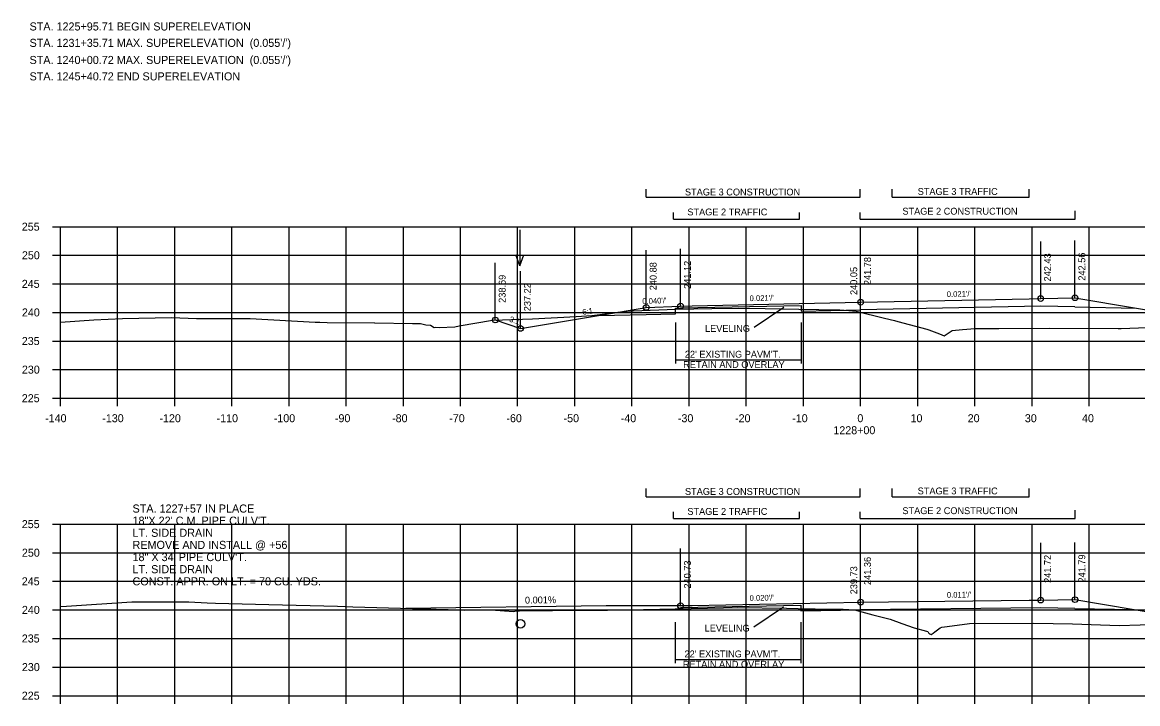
# Model space of a CAD drawing. Extents: x 1342547 to 1344156, y -1532351 to -1517216.
# Drawn here: x 1342556.2 to 1342751.3, y -1530565.1 to -1530445.9 of the extents above; entities that cross this region are included whole.
import ezdxf

# ---------------------------------------------------------------- set-up
doc = ezdxf.new("R2010")
doc.units = 0
for name, color, linetype in [('R_Alt Surface', 7, 'Continuous'), ('R_Axis', 7, 'Continuous'), ('R_Axis Annot', 7, 'Continuous'), ('R_Border Notes', 7, 'Continuous'), ('R_Draft', 7, 'Continuous'), ('R_Drive', 7, 'Continuous'), ('R_Exist Surface', 7, 'Continuous'), ('R_Fin Surface', 7, 'Continuous'), ('R_Grid', 7, 'Continuous'), ('R_No Plot', 7, 'Continuous'), ('R_Water', 7, 'Continuous'), ('R_Xsect Elev', 7, 'Continuous'), ('R_Xsect Slope', 7, 'Continuous')]:
    doc.layers.add(name, color=color, linetype=linetype)

msp = doc.modelspace()

# ---------------------------------------------------------------- linework, layer by layer
at = {"layer": 'R_Alt Surface'}
for points in [[(1342670.48, -1530496.86), (1342670.48, -1530495.88), (1342671.37, -1530495.84), (1342692.48, -1530495.4)], [(1342692.48, -1530495.4), (1342692.48, -1530496.4), (1342702.87, -1530496.19)], [(1342657.01, -1530497.14), (1342665.37, -1530496.97)], [(1342665.37, -1530496.97), (1342670.48, -1530496.86)], [(1342740.37, -1530495.65), (1342734.37, -1530495.53), (1342702.87, -1530496.19)], [(1342740.37, -1530495.65), (1342751.13, -1530495.87)], [(1342671.37, -1530548.25), (1342692.42, -1530547.83)], [(1342692.42, -1530547.83), (1342692.42, -1530548.83), (1342702.87, -1530548.62)], [(1342740.37, -1530548.38), (1342734.37, -1530548.26), (1342702.87, -1530548.62)], [(1342740.37, -1530548.38), (1342750.74, -1530548.59)]]:
    msp.add_lwpolyline(points, dxfattribs=at)
at = {"layer": 'R_Axis'}
for p, q in [((1342561.47, -1530481.63), (1342562.87, -1530481.63)), ((1342562.87, -1530511.63), (1342562.87, -1530481.63)), ((1342561.47, -1530486.63), (1342562.87, -1530486.63)), ((1342561.47, -1530491.63), (1342562.87, -1530491.63)), ((1342561.47, -1530496.63), (1342562.87, -1530496.63)), ((1342561.47, -1530501.63), (1342562.87, -1530501.63)), ((1342561.47, -1530506.63), (1342562.87, -1530506.63)), ((1342561.47, -1530511.63), (1342562.87, -1530511.63)), ((1342562.87, -1530511.63), (1342842.87, -1530511.63)), ((1342562.87, -1530513.03), (1342562.87, -1530511.63)), ((1342572.87, -1530513.03), (1342572.87, -1530511.63)), ((1342582.87, -1530513.03), (1342582.87, -1530511.63)), ((1342592.87, -1530513.03), (1342592.87, -1530511.63)), ((1342602.87, -1530513.03), (1342602.87, -1530511.63)), ((1342612.87, -1530513.03), (1342612.87, -1530511.63)), ((1342622.87, -1530513.03), (1342622.87, -1530511.63)), ((1342632.87, -1530513.03), (1342632.87, -1530511.63)), ((1342642.87, -1530513.03), (1342642.87, -1530511.63)), ((1342652.87, -1530513.03), (1342652.87, -1530511.63)), ((1342662.87, -1530513.03), (1342662.87, -1530511.63)), ((1342672.87, -1530513.03), (1342672.87, -1530511.63)), ((1342682.87, -1530513.03), (1342682.87, -1530511.63)), ((1342692.87, -1530513.03), (1342692.87, -1530511.63)), ((1342702.87, -1530513.03), (1342702.87, -1530511.63)), ((1342712.87, -1530513.03), (1342712.87, -1530511.63)), ((1342722.87, -1530513.03), (1342722.87, -1530511.63)), ((1342732.87, -1530513.03), (1342732.87, -1530511.63)), ((1342742.87, -1530513.03), (1342742.87, -1530511.63)), ((1342561.47, -1530533.65), (1342562.87, -1530533.65)), ((1342562.87, -1530563.65), (1342562.87, -1530533.65)), ((1342561.47, -1530538.65), (1342562.87, -1530538.65)), ((1342561.47, -1530543.65), (1342562.87, -1530543.65)), ((1342561.47, -1530548.65), (1342562.87, -1530548.65)), ((1342561.47, -1530553.65), (1342562.87, -1530553.65)), ((1342561.47, -1530558.65), (1342562.87, -1530558.65)), ((1342561.47, -1530563.65), (1342562.87, -1530563.65)), ((1342562.87, -1530563.65), (1342842.87, -1530563.65)), ((1342562.87, -1530565.05), (1342562.87, -1530563.65)), ((1342572.87, -1530565.05), (1342572.87, -1530563.65)), ((1342582.87, -1530565.05), (1342582.87, -1530563.65)), ((1342592.87, -1530565.05), (1342592.87, -1530563.65)), ((1342602.87, -1530565.05), (1342602.87, -1530563.65)), ((1342612.87, -1530565.05), (1342612.87, -1530563.65)), ((1342622.87, -1530565.05), (1342622.87, -1530563.65)), ((1342632.87, -1530565.05), (1342632.87, -1530563.65)), ((1342642.87, -1530565.05), (1342642.87, -1530563.65)), ((1342652.87, -1530565.05), (1342652.87, -1530563.65)), ((1342662.87, -1530565.05), (1342662.87, -1530563.65)), ((1342672.87, -1530565.05), (1342672.87, -1530563.65)), ((1342682.87, -1530565.05), (1342682.87, -1530563.65)), ((1342692.87, -1530565.05), (1342692.87, -1530563.65)), ((1342702.87, -1530565.05), (1342702.87, -1530563.65)), ((1342712.87, -1530565.05), (1342712.87, -1530563.65)), ((1342722.87, -1530565.05), (1342722.87, -1530563.65)), ((1342732.87, -1530565.05), (1342732.87, -1530563.65)), ((1342742.87, -1530565.05), (1342742.87, -1530563.65))]:
    msp.add_line(p, q, dxfattribs=at)
at = {"layer": 'R_Draft'}
for p, q in [((1342665.37, -1530476.49), (1342665.37, -1530475.06)), ((1342702.78, -1530476.49), (1342702.78, -1530475.06)), ((1342708.37, -1530476.49), (1342708.37, -1530475.06)), ((1342732.37, -1530476.49), (1342732.37, -1530475.06)), ((1342665.37, -1530476.49), (1342702.78, -1530476.49)), ((1342708.37, -1530476.49), (1342732.37, -1530476.49)), ((1342670.16, -1530480.29), (1342670.16, -1530479.15)), ((1342692.16, -1530480.29), (1342692.16, -1530479.15)), ((1342702.78, -1530480.29), (1342702.78, -1530479.15)), ((1342740.38, -1530480.29), (1342740.38, -1530478.86)), ((1342670.16, -1530480.29), (1342692.16, -1530480.29)), ((1342702.78, -1530480.29), (1342740.38, -1530480.29)), ((1342670.48, -1530498.38), (1342670.48, -1530505.58)), ((1342692.48, -1530498.38), (1342692.48, -1530505.58)), ((1342670.48, -1530504.9), (1342692.48, -1530504.9)), ((1342665.37, -1530528.86), (1342665.37, -1530527.43)), ((1342702.78, -1530528.86), (1342702.78, -1530527.43)), ((1342708.37, -1530528.86), (1342708.37, -1530527.43)), ((1342732.37, -1530528.86), (1342732.37, -1530527.43)), ((1342665.37, -1530528.86), (1342702.78, -1530528.86)), ((1342708.37, -1530528.86), (1342732.37, -1530528.86)), ((1342670.16, -1530532.66), (1342670.16, -1530531.52)), ((1342692.16, -1530532.66), (1342692.16, -1530531.52)), ((1342702.78, -1530532.66), (1342702.78, -1530531.52)), ((1342740.38, -1530532.66), (1342740.38, -1530531.23)), ((1342670.16, -1530532.66), (1342692.16, -1530532.66)), ((1342702.78, -1530532.66), (1342740.38, -1530532.66)), ((1342670.42, -1530550.79), (1342670.42, -1530557.99)), ((1342692.42, -1530550.79), (1342692.42, -1530557.99)), ((1342670.42, -1530557.31), (1342692.42, -1530557.31))]:
    msp.add_line(p, q, dxfattribs=at)
at = {"layer": 'R_Drive'}
for points in [[(1342623.3, -1530548.37), (1342658.37, -1530547.88), (1342671.37, -1530547.92)], [(1342623.3, -1530548.37), (1342658.37, -1530547.88), (1342673.37, -1530547.88)]]:
    msp.add_lwpolyline(points, dxfattribs=at)
at = {"layer": 'R_Exist Surface'}
for points in [[(1342562.87, -1530498.35), (1342568.71, -1530497.94), (1342573.75, -1530497.7), (1342582.29, -1530497.53), (1342586.66, -1530497.71), (1342596.06, -1530497.68), (1342607.43, -1530498.33), (1342608.25, -1530498.34), (1342609.57, -1530498.4), (1342617.83, -1530498.45), (1342617.86, -1530498.45), (1342624.46, -1530498.58), (1342625.87, -1530498.56), (1342626.83, -1530498.79), (1342627.63, -1530498.83), (1342628.24, -1530499.24), (1342628.47, -1530499.22), (1342629.12, -1530499.28), (1342631.9, -1530499.17), (1342632.61, -1530499), (1342638.48, -1530497.96), (1342645.46, -1530497.76), (1342653.1, -1530497.36), (1342655.85, -1530497.19), (1342656.33, -1530497.11), (1342661.33, -1530496.46), (1342662.04, -1530496.38), (1342662.1, -1530496.37), (1342663.06, -1530496.34), (1342670.54, -1530496.05), (1342676.82, -1530495.95), (1342681.46, -1530495.88), (1342686.16, -1530495.95), (1342692.08, -1530496.04), (1342695.55, -1530496.1), (1342699.23, -1530496.18), (1342700.78, -1530496.28), (1342702.07, -1530496.38), (1342707.04, -1530497.61), (1342708.8, -1530498.05), (1342709.37, -1530498.21), (1342714.44, -1530499.56), (1342714.81, -1530499.7), (1342716.66, -1530500.35), (1342717.07, -1530500.55), (1342717.46, -1530500.72), (1342718.7, -1530499.9), (1342718.88, -1530499.78), (1342720.71, -1530499.6), (1342722.88, -1530499.43), (1342727.02, -1530499.41), (1342735.87, -1530499.37), (1342747.94, -1530499.43), (1342748.06, -1530499.43), (1342748.42, -1530499.41), (1342762.09, -1530498.93)], [(1342562.87, -1530548.05), (1342563.95, -1530547.98), (1342575.4, -1530547.23), (1342575.51, -1530547.22), (1342575.57, -1530547.22), (1342575.62, -1530547.22), (1342584.48, -1530547.23), (1342584.66, -1530547.22), (1342585.37, -1530547.25), (1342588.54, -1530547.43), (1342590.02, -1530547.46), (1342599.34, -1530547.7), (1342611.37, -1530547.99), (1342614.01, -1530548.11), (1342632.8, -1530548.64), (1342633.63, -1530548.71), (1342638.97, -1530548.66), (1342639.01, -1530548.68), (1342642.16, -1530548.94), (1342642.35, -1530548.87), (1342643.19, -1530548.84), (1342647.24, -1530548.77), (1342647.54, -1530548.77), (1342648.98, -1530548.76), (1342658.59, -1530548.71), (1342661.51, -1530548.66), (1342661.94, -1530548.66), (1342667.72, -1530548.53), (1342670.44, -1530548.45), (1342678.86, -1530548.3), (1342681.35, -1530548.25), (1342689.9, -1530548.37), (1342691.93, -1530548.4), (1342697.97, -1530548.51), (1342699.26, -1530548.53), (1342699.82, -1530548.55), (1342701.8, -1530548.62), (1342704.98, -1530549.5), (1342708.03, -1530550.3), (1342710.1, -1530551.02), (1342712.26, -1530551.77), (1342714.41, -1530552.35), (1342714.65, -1530552.41), (1342714.77, -1530552.64), (1342714.92, -1530552.81), (1342715.1, -1530552.9), (1342715.2, -1530552.95), (1342715.53, -1530552.73), (1342715.87, -1530552.49), (1342716.79, -1530551.81), (1342717.05, -1530551.69), (1342718, -1530551.56), (1342721.94, -1530551.04), (1342733.11, -1530550.99), (1342736.57, -1530551.03), (1342739.91, -1530551.11), (1342748.1, -1530551.38), (1342755.46, -1530551.17)]]:
    msp.add_lwpolyline(points, dxfattribs=at)
at = {"layer": 'R_Fin Surface'}
for points in [[(1342638.96, -1530497.95), (1342643.37, -1530499.42), (1342657.01, -1530497.14), (1342665.37, -1530495.75), (1342671.37, -1530495.51), (1342673.37, -1530495.47), (1342702.87, -1530494.85), (1342732.37, -1530494.24), (1342734.37, -1530494.2), (1342740.37, -1530494.07), (1342751.13, -1530495.87), (1342762.37, -1530497.74), (1342770.17, -1530500.34), (1342773.55, -1530499.22)], [(1342673.37, -1530547.88), (1342702.87, -1530547.29), (1342732.37, -1530546.95), (1342734.37, -1530546.93), (1342740.37, -1530546.86), (1342750.74, -1530548.59), (1342762.37, -1530550.53), (1342767.9, -1530552.37), (1342771.56, -1530551.15)]]:
    msp.add_lwpolyline(points, dxfattribs=at)
at = {"layer": 'R_Grid'}
for p, q in [((1342562.87, -1530481.63), (1342842.87, -1530481.63)), ((1342562.87, -1530511.63), (1342562.87, -1530481.63)), ((1342572.87, -1530511.63), (1342572.87, -1530481.63)), ((1342582.87, -1530511.63), (1342582.87, -1530481.63)), ((1342592.87, -1530511.63), (1342592.87, -1530481.63)), ((1342602.87, -1530511.63), (1342602.87, -1530481.63)), ((1342612.87, -1530511.63), (1342612.87, -1530481.63)), ((1342622.87, -1530511.63), (1342622.87, -1530481.63)), ((1342632.87, -1530511.63), (1342632.87, -1530481.63)), ((1342642.87, -1530511.63), (1342642.87, -1530481.63)), ((1342652.87, -1530511.63), (1342652.87, -1530481.63)), ((1342662.87, -1530511.63), (1342662.87, -1530481.63)), ((1342672.87, -1530511.63), (1342672.87, -1530481.63)), ((1342682.87, -1530511.63), (1342682.87, -1530481.63)), ((1342692.87, -1530511.63), (1342692.87, -1530481.63)), ((1342702.87, -1530511.63), (1342702.87, -1530481.63)), ((1342712.87, -1530511.63), (1342712.87, -1530481.63)), ((1342722.87, -1530511.63), (1342722.87, -1530481.63)), ((1342732.87, -1530511.63), (1342732.87, -1530481.63)), ((1342742.87, -1530511.63), (1342742.87, -1530481.63)), ((1342562.87, -1530486.63), (1342842.87, -1530486.63)), ((1342562.87, -1530491.63), (1342842.87, -1530491.63)), ((1342562.87, -1530496.63), (1342842.87, -1530496.63)), ((1342562.87, -1530501.63), (1342842.87, -1530501.63)), ((1342562.87, -1530506.63), (1342842.87, -1530506.63)), ((1342562.87, -1530511.63), (1342842.87, -1530511.63)), ((1342562.87, -1530533.65), (1342842.87, -1530533.65)), ((1342562.87, -1530563.65), (1342562.87, -1530533.65)), ((1342572.87, -1530563.65), (1342572.87, -1530533.65)), ((1342582.87, -1530563.65), (1342582.87, -1530533.65)), ((1342592.87, -1530563.65), (1342592.87, -1530533.65)), ((1342602.87, -1530563.65), (1342602.87, -1530533.65)), ((1342612.87, -1530563.65), (1342612.87, -1530533.65)), ((1342622.87, -1530563.65), (1342622.87, -1530533.65)), ((1342632.87, -1530563.65), (1342632.87, -1530533.65)), ((1342642.87, -1530563.65), (1342642.87, -1530533.65)), ((1342652.87, -1530563.65), (1342652.87, -1530533.65)), ((1342662.87, -1530563.65), (1342662.87, -1530533.65)), ((1342672.87, -1530563.65), (1342672.87, -1530533.65)), ((1342682.87, -1530563.65), (1342682.87, -1530533.65)), ((1342692.87, -1530563.65), (1342692.87, -1530533.65)), ((1342702.87, -1530563.65), (1342702.87, -1530533.65)), ((1342712.87, -1530563.65), (1342712.87, -1530533.65)), ((1342722.87, -1530563.65), (1342722.87, -1530533.65)), ((1342732.87, -1530563.65), (1342732.87, -1530533.65)), ((1342742.87, -1530563.65), (1342742.87, -1530533.65)), ((1342562.87, -1530538.65), (1342842.87, -1530538.65)), ((1342562.87, -1530543.65), (1342842.87, -1530543.65)), ((1342562.87, -1530548.65), (1342842.87, -1530548.65)), ((1342562.87, -1530553.65), (1342842.87, -1530553.65)), ((1342562.87, -1530558.65), (1342842.87, -1530558.65)), ((1342562.87, -1530563.65), (1342842.87, -1530563.65))]:
    msp.add_line(p, q, dxfattribs=at)
at = {"layer": 'R_No Plot'}
for centre in [(1342665.37, -1530495.75), (1342671.37, -1530495.51), (1342702.87, -1530494.85), (1342734.37, -1530494.2), (1342740.37, -1530494.07), (1342638.96, -1530497.95), (1342643.37, -1530499.42), (1342671.37, -1530547.92), (1342702.87, -1530547.29), (1342734.37, -1530546.93), (1342740.37, -1530546.86)]:
    msp.add_circle(centre, 0.5, dxfattribs=at)
at = {"layer": 'R_Water'}
for p, q in [((1342643.26, -1530482.2), (1342643.26, -1530488.49)), ((1342643.26, -1530488.49), (1342642.56, -1530486.56)), ((1342643.26, -1530488.49), (1342643.96, -1530486.56))]:
    msp.add_line(p, q, dxfattribs=at)
msp.add_circle((1342643.37, -1530551.08), 0.75, dxfattribs=at)
at = {"layer": 'R_Xsect Elev'}
for p, q in [((1342671.37, -1530495.51), (1342671.37, -1530485.51)), ((1342702.87, -1530494.85), (1342702.87, -1530484.85)), ((1342734.37, -1530494.2), (1342734.37, -1530484.2)), ((1342740.37, -1530494.07), (1342740.37, -1530484.07)), ((1342665.37, -1530495.75), (1342665.37, -1530485.75)), ((1342702.87, -1530496.58), (1342702.87, -1530486.58)), ((1342638.96, -1530497.95), (1342638.96, -1530487.95)), ((1342643.37, -1530499.42), (1342643.37, -1530489.42)), ((1342689.44, -1530495.78), (1342684.24, -1530499.27)), ((1342671.37, -1530547.92), (1342671.37, -1530537.92)), ((1342702.87, -1530547.29), (1342702.87, -1530537.29)), ((1342734.37, -1530546.93), (1342734.37, -1530536.93)), ((1342740.37, -1530546.86), (1342740.37, -1530536.86)), ((1342702.87, -1530548.92), (1342702.87, -1530538.92)), ((1342689.39, -1530548.19), (1342684.19, -1530551.68))]:
    msp.add_line(p, q, dxfattribs=at)

# ---------------------------------------------------------------- texts
at = {"layer": 'R_Axis Annot'}
for s, p in [('255', (1342556.12, -1530482.33)), ('250', (1342556.14, -1530487.33)), ('245', (1342556.12, -1530492.33)), ('240', (1342556.14, -1530497.33)), ('235', (1342556.12, -1530502.33)), ('230', (1342556.14, -1530507.33)), ('225', (1342556.12, -1530512.33)), ('-140', (1342560.2, -1530515.83)), ('-130', (1342570.2, -1530515.83)), ('-120', (1342580.2, -1530515.83)), ('-110', (1342590.2, -1530515.83)), ('-100', (1342600.2, -1530515.83)), ('-90', (1342610.9, -1530515.83)), ('-80', (1342620.9, -1530515.83)), ('-70', (1342630.9, -1530515.83)), ('-60', (1342640.9, -1530515.83)), ('-50', (1342650.9, -1530515.83)), ('-40', (1342660.9, -1530515.83)), ('-30', (1342670.9, -1530515.83)), ('-20', (1342680.9, -1530515.83)), ('-10', (1342690.9, -1530515.83)), ('0', (1342702.3, -1530515.83)), ('10', (1342711.6, -1530515.83)), ('20', (1342721.6, -1530515.83)), ('30', (1342731.6, -1530515.83)), ('40', (1342741.6, -1530515.83)), ('1228+00', (1342698.1, -1530517.93)), ('255', (1342556.12, -1530534.35)), ('250', (1342556.14, -1530539.35)), ('245', (1342556.12, -1530544.35)), ('240', (1342556.14, -1530549.35)), ('235', (1342556.12, -1530554.35)), ('230', (1342556.14, -1530559.35)), ('225', (1342556.12, -1530564.35))]:
    msp.add_text(s, height=1.4, dxfattribs=at).set_placement(p)
at = {"layer": 'R_Border Notes'}
for s, height, p in [('STA. 1225+95.71 BEGIN SUPERELEVATION', 1.41, (1342557.48, -1530447.32)), ("STA. 1231+35.71 MAX. SUPERELEVATION  (0.055'/')", 1.41, (1342557.48, -1530450.19)), ("STA. 1240+00.72 MAX. SUPERELEVATION  (0.055'/')", 1.41, (1342557.48, -1530453.18)), ('STA. 1245+40.72 END SUPERELEVATION', 1.41, (1342557.48, -1530456.05)), ('STA. 1227+57 IN PLACE', 1.4147, (1342575.49, -1530531.63)), ('18"X 22\' C.M. PIPE CULV\'T.', 1.4147, (1342575.49, -1530533.75)), ('LT. SIDE DRAIN', 1.4147, (1342575.49, -1530535.87)), ('REMOVE AND INSTALL @ +56', 1.4147, (1342575.49, -1530537.99)), ('18" X 34\' PIPE CULV\'T.', 1.4147, (1342575.49, -1530540.12)), ('LT. SIDE DRAIN', 1.4147, (1342575.49, -1530542.24)), ('CONST. APPR. ON LT. = 70 CU. YDS.', 1.4147, (1342575.49, -1530544.36))]:
    msp.add_text(s, height=height, dxfattribs=at).set_placement(p)
at = {"layer": 'R_Draft'}
for s, p in [('STAGE 3 CONSTRUCTION', (1342672.14, -1530476.17)), ('STAGE 3 TRAFFIC', (1342712.85, -1530476.08)), ('STAGE 2 TRAFFIC', (1342672.56, -1530479.66)), ('STAGE 2 CONSTRUCTION', (1342710.18, -1530479.53)), ('RETAIN AND OVERLAY', (1342671.83, -1530506.34)), ("22' EXISTING PAVM'T.", (1342672.12, -1530504.54)), ('STAGE 3 CONSTRUCTION', (1342672.14, -1530528.54)), ('STAGE 3 TRAFFIC', (1342712.85, -1530528.45)), ('STAGE 2 TRAFFIC', (1342672.56, -1530532.03)), ('STAGE 2 CONSTRUCTION', (1342710.18, -1530531.9)), ("22' EXISTING PAVM'T.", (1342672.06, -1530556.95)), ('RETAIN AND OVERLAY', (1342671.77, -1530558.75))]:
    msp.add_text(s, height=1.2, dxfattribs=at).set_placement(p)
at = {"layer": 'R_Xsect Elev'}
for s, rotation, p in [('241.78', 90, (1342704.67, -1530491.85)), ('242.43', 90, (1342736.17, -1530491.2)), ('242.56', 90, (1342742.17, -1530491.07)), ('240.88', 90, (1342667.17, -1530492.75)), ('241.12', 90, (1342673.17, -1530492.51)), ('240.05', 90, (1342702.27, -1530493.58)), ('238.69', 90, (1342640.76, -1530494.95)), ('237.22', 90, (1342645.17, -1530496.42)), ('240.73', 90, (1342673.17, -1530544.92)), ('241.36', 90, (1342704.67, -1530544.29)), ('241.72', 90, (1342736.17, -1530543.93)), ('241.79', 90, (1342742.17, -1530543.86)), ('239.73', 90, (1342702.27, -1530545.92)), ('0.001%', 0.8033, (1342644.15, -1530547.55))]:
    msp.add_text(s, height=1.2, rotation=rotation, dxfattribs=at).set_placement(p)
for p in [(1342675.65, -1530500.03), (1342675.59, -1530552.44)]:
    msp.add_text('LEVELING', height=1.2, dxfattribs=at).set_placement(p)
at = {"layer": 'R_Xsect Slope'}
for s, rotation, p in [("0.021'/'", 1.192, (1342717.95, -1530493.94)), ("0.040'/'", 2.2906, (1342664.69, -1530495.18)), ("0.021'/'", 1.192, (1342683.45, -1530494.66)), ('3:1', 341.5651, (1342641.32, -1530498.21)), ('6:1', 9.4623, (1342654.28, -1530497.09)), ("0.020'/'", 1.1458, (1342683.45, -1530547.08)), ("0.011'/'", 0.6548, (1342717.96, -1530546.52))]:
    msp.add_text(s, height=1, rotation=rotation, dxfattribs=at).set_placement(p)

doc.saveas('drawing.dxf')
